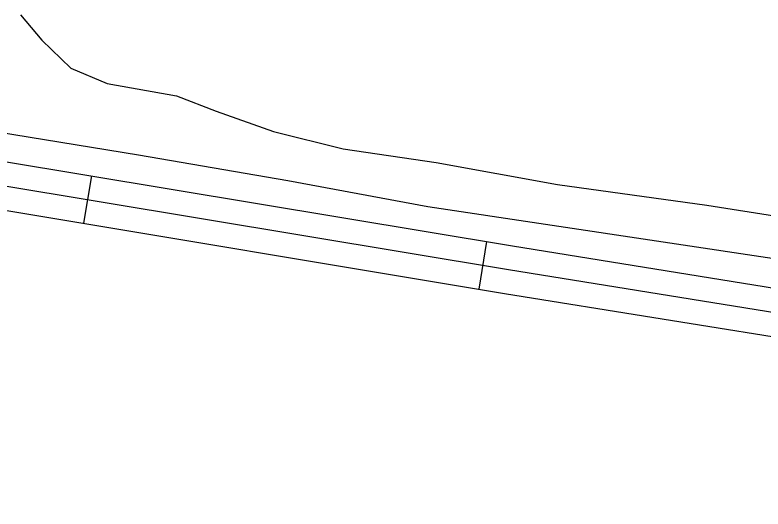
# Model space of a CAD drawing. Extents: x 3297735 to 3335592, y 670436 to 695807.
# Drawn here: x 3314362.7 to 3314829.7, y 679934 to 680242.3 of the extents above; entities that cross this region are included whole.
import ezdxf

# ---------------------------------------------------------------- set-up
doc = ezdxf.new("R2010")
doc.units = 0
doc.layers.add('V-ROAD-CNTR', color=7, linetype='Continuous')
doc.layers.add('V-SITE-VEGE', color=7, linetype='Continuous')

msp = doc.modelspace()

# ---------------------------------------------------------------- linework, layer by layer
at = {"layer": 'V-ROAD-CNTR'}
for p, q in [((3314410.5, 680141.9), (3314405.58, 680112.31)), ((3314657.11, 680100.9), (3314652.19, 680071.31))]:
    msp.add_line(p, q, dxfattribs=at)
for points in [[(3313875.39, 680242.29), (3313910.09, 680225.84), (3314079.17, 680197.36), (3314353.65, 680151.35), (3314673.24, 680098.22), (3314968.27, 680050.61), (3315176.28, 680017.65), (3315346.58, 679996.43), (3315519.68, 679963.08), (3315764.78, 679924.49), (3315966.68, 679891.67), (3316191.27, 679858.61), (3316346.77, 679835.45), (3316569.48, 679794.61), (3316738.24, 679770.06), (3316830.96, 679755.64), (3316899.42, 679741.81), (3316952.31, 679727.79), (3317007.43, 679703.08), (3317084.19, 679666.39), (3317186.4, 679610.07), (3317357.34, 679514.88), (3317559.84, 679384.27)], [(3313868.97, 680228.74), (3313905.55, 680211.39), (3314076.68, 680182.56), (3314351.18, 680136.55), (3314670.82, 680083.42), (3314965.9, 680035.79), (3315174.17, 680002.8), (3315344.23, 679981.61), (3315517.1, 679948.3), (3315762.41, 679909.68), (3315964.39, 679876.85), (3316189.08, 679843.78), (3316344.31, 679820.65), (3316567.05, 679779.8), (3316736.01, 679755.23), (3316828.32, 679740.87), (3316896.01, 679727.2), (3316947.29, 679713.6), (3317001.13, 679689.46), (3317077.33, 679653.04), (3317179.13, 679596.95), (3317349.62, 679502.01), (3317551.79, 679371.61)], [(3313862.54, 680215.19), (3313901, 680196.94), (3314074.2, 680167.77), (3314348.71, 680121.76), (3314668.39, 680068.61), (3314963.53, 680020.98), (3315172.07, 679987.95), (3315341.88, 679966.78), (3315514.51, 679933.52), (3315760.04, 679894.86), (3315962.09, 679862.03), (3316186.88, 679828.94), (3316341.85, 679805.85), (3316564.61, 679765), (3316733.78, 679740.4), (3316825.69, 679726.1), (3316892.6, 679712.59), (3316942.26, 679699.42), (3316994.82, 679675.85), (3317070.48, 679639.7), (3317171.86, 679583.83), (3317341.9, 679489.15), (3317543.75, 679358.95)]]:
    msp.add_lwpolyline(points, dxfattribs=at)
at = {"layer": 'V-SITE-VEGE'}
for p, q in [((3314366.18, 680242.39), (3314379.56, 680226.53)), ((3314379.56, 680226.53), (3314397.62, 680209.15)), ((3314397.62, 680209.15), (3314420.3, 680199.6)), ((3314420.3, 680199.6), (3314463.61, 680191.78)), ((3314463.61, 680191.78), (3314488.24, 680182.25)), ((3314488.24, 680182.25), (3314524.19, 680169.69)), ((3314439.85, 680154.88), (3314346.99, 680170.07)), ((3314524.19, 680169.69), (3314567.52, 680158.76)), ((3314567.52, 680158.76), (3314625.65, 680150.28)), ((3314533.09, 680138.91), (3314439.85, 680154.88)), ((3314625.65, 680150.28), (3314701.35, 680136.51)), ((3314620.5, 680122.5), (3314533.09, 680138.91)), ((3314701.35, 680136.51), (3314794.57, 680123.65)), ((3314794.57, 680123.65), (3314857.77, 680113.67)), ((3314852.22, 680087.83), (3314620.5, 680122.5))]:
    msp.add_line(p, q, dxfattribs=at)

doc.saveas('drawing.dxf')
